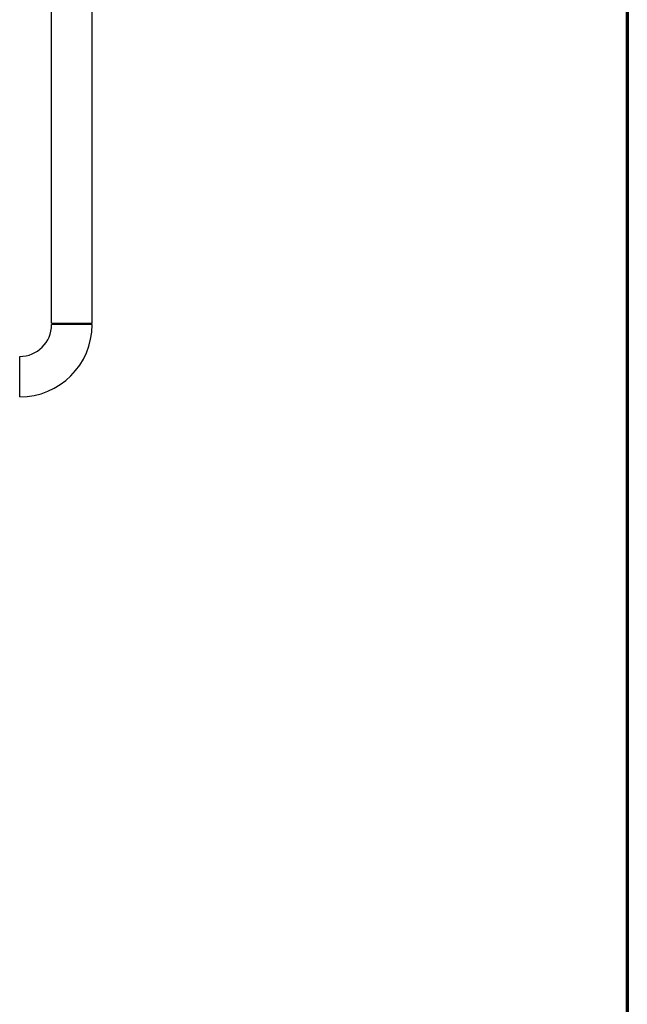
# Model space of a CAD drawing. Header units: inches. Extents: x 24 to 1128, y -94 to 748.
# Tile 430 of 546: x 1076 to 1128, y 122 to 207. Entities that reach past the tile are written whole.
import ezdxf

# ---------------------------------------------------------------- set-up
doc = ezdxf.new("R2010")
doc.units = ezdxf.units.IN
doc.header["$LTSCALE"] = 32
doc.header["$MEASUREMENT"] = 0
doc.layers.add('Border (ANSI)', color=7, linetype='Continuous', lineweight=70)
doc.layers.add('Visible (ANSI)', color=7, linetype='Continuous', lineweight=30)

# ---------------------------------------------------------------- blocks, each defined once
blk = doc.blocks.new('Borders SUPERIOR BORDER')
at = {"layer": 'Border (ANSI)'}
blk.add_line((35.25, 23.375), (35.25, 0.625), dxfattribs=at)

msp = doc.modelspace()

# ---------------------------------------------------------------- linework, layer by layer
at = {"layer": 'Visible (ANSI)'}
for p, q in [((1078.31066, 180.43187), (1078.31066, 279.43787)), ((1081.81066, 180.43187), (1081.81066, 279.43787)), ((1078.31066, 180.43187), (1081.81066, 180.43187)), ((1081.81066, 180.30687), (1078.31066, 180.30687)), ((1075.56066, 174.05687), (1075.56066, 177.55687))]:
    msp.add_line(p, q, dxfattribs=at)
for radius in [6.25, 2.75]:
    msp.add_arc((1075.56066, 180.30687), radius, 270, 0, dxfattribs=at)

# ---------------------------------------------------------------- block references
at = {"xscale": 32, "yscale": 32, "zscale": 32}
msp.add_blockref('Borders SUPERIOR BORDER', (0, 0), dxfattribs=at)

doc.saveas('drawing.dxf')
